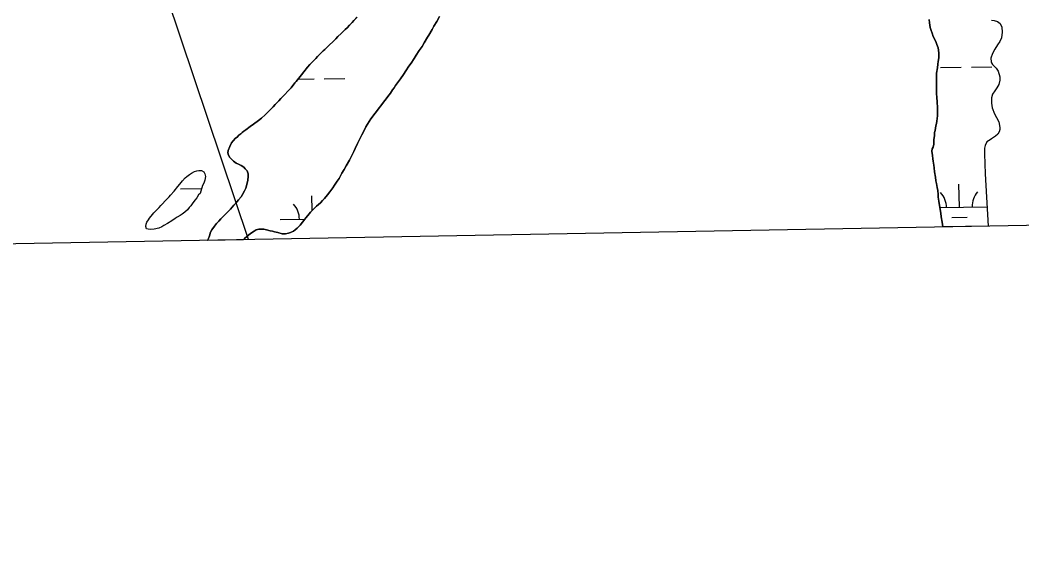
# Model space of a CAD drawing. Extents: x 3925854 to 3964121, y 224593 to 250589.
# Drawn here: x 3957620 to 3959174, y 230028 to 230875 of the extents above; entities that cross this region are included whole.
import ezdxf

# ---------------------------------------------------------------- set-up
doc = ezdxf.new("R2010")
doc.units = 0
for name, color, linetype in [('V-GRID-FRAM', 7, 'Continuous'), ('V-TOPO-SHOR', 7, 'Continuous'), ('V-UTIL-LINE', 7, 'Continuous'), ('V-WETL-SWMP', 7, 'Continuous')]:
    doc.layers.add(name, color=color, linetype=linetype)

msp = doc.modelspace()

# ---------------------------------------------------------------- linework, layer by layer
at = {"layer": 'V-GRID-FRAM'}
msp.add_lwpolyline([(3929791.517, 248207.597), (3961703.892, 248787.859), (3962042.387, 230608.264), (3930114.146, 230027.713), (3929791.517, 248207.597)], dxfattribs=at)
at = {"layer": 'V-TOPO-SHOR'}
for points in [[(3958026.543, 230543.359), (3958031.984, 230543.187), (3958036.646, 230544.18), (3958039.748, 230545.358), (3958044.016, 230547.127), (3958046.533, 230549.275), (3958049.632, 230552.009), (3958054.275, 230556.888), (3958058.143, 230561.375), (3958060.075, 230564.103), (3958063.556, 230568.004), (3958066.454, 230571.906), (3958070.71, 230576.782), (3958073.028, 230579.707), (3958077.091, 230583.807), (3958079.996, 230586.344), (3958085.998, 230591.423), (3958089.095, 230594.741), (3958092.189, 230598.059), (3958097.023, 230603.715), (3958100.308, 230608.198), (3958105.139, 230614.828), (3958107.842, 230618.725), (3958111.897, 230624.769), (3958114.988, 230629.252), (3958119.227, 230637.434), (3958122.506, 230643.276), (3958125.979, 230648.929), (3958130.8, 230657.694), (3958135.236, 230665.682), (3958137.544, 230670.939), (3958139.662, 230675.807), (3958143.322, 230683.403), (3958146.021, 230688.66), (3958150.066, 230697.034), (3958154.113, 230704.827), (3958156.23, 230709.306), (3958164.338, 230721.973), (3958192.359, 230758.827), (3958194.679, 230761.751), (3958197.768, 230766.623), (3958200.086, 230769.743), (3958202.597, 230773.445), (3958206.847, 230779.489), (3958209.937, 230783.777), (3958214.961, 230790.796), (3958218.629, 230796.059), (3958223.261, 230803.465), (3958226.544, 230808.143), (3958231.179, 230815.548), (3958234.654, 230820.42), (3958239.289, 230827.631), (3958243.729, 230834.259), (3958247.01, 230839.715), (3958252.218, 230848.677), (3958254.149, 230851.601), (3958259.165, 230860.369), (3958261.862, 230865.628), (3958266.302, 230872.642), (3958270.736, 230880.629)], [(3958142.668, 230879.298), (3958137.831, 230874.614), (3958135.124, 230871.493), (3958130.868, 230867.004), (3958127.194, 230862.906), (3958124.482, 230860.369), (3958121.578, 230857.637), (3958118.289, 230854.319), (3958113.065, 230849.436), (3958109.968, 230845.924), (3958105.131, 230841.24), (3958100.097, 230836.749), (3958095.454, 230832.063)], [(3959029.989, 230875.757), (3959030.552, 230870.758), (3959031.988, 230863.551), (3959033.434, 230858.693), (3959034.591, 230854.868), (3959036.622, 230849.42), (3959038.369, 230845.883), (3959040.841, 230840.433), (3959042.293, 230836.901), (3959043.889, 230832.043), (3959045.173, 230824.101), (3959045.152, 230820.132), (3959044.987, 230816.165), (3959044.079, 230810.584), (3959043.621, 230806.766), (3959042.857, 230800.743), (3959041.788, 230792.518), (3959041.62, 230788.256), (3959041.439, 230781.351), (3959041.409, 230774.738), (3959041.388, 230770.621), (3959041.357, 230764.008), (3959041.632, 230759.894), (3959041.904, 230755.63), (3959042.451, 230747.104), (3959043.004, 230739.752), (3959043.272, 230734.46), (3959043.233, 230726.231), (3959042.019, 230718.151), (3959041.56, 230714.479), (3959040.366, 230710.666), (3959039.303, 230703.615), (3959038.701, 230700.532), (3959038.236, 230695.685), (3959037.47, 230689.074), (3959037.585, 230682.313), (3959036.536, 230677.908), (3959034.906, 230675.272), (3959034.155, 230671.6), (3959035.295, 230664.688), (3959036.008, 230659.835), (3959036.577, 230655.864), (3959037.429, 230649.834), (3959038.144, 230645.716), (3959038.703, 230639.541), (3959039.987, 230631.451), (3959040.694, 230625.422), (3959041.702, 230621.301), (3959042.553, 230614.979), (3959043.414, 230610.273), (3959043.973, 230604.244), (3959044.393, 230600.125), (3959045.247, 230594.098), (3959045.818, 230590.567), (3959046.67, 230584.683), (3959047.241, 230581.007)], [(3959126.626, 230875.102), (3959130.957, 230874.346), (3959136.094, 230872.706), (3959140.12, 230869.451), (3959142.813, 230864.147), (3959143.583, 230856.135), (3959142.514, 230847.468), (3959139.768, 230841.603), (3959136.362, 230836.477), (3959132.289, 230829.956), (3959128.434, 230822.919), (3959125.68, 230815.657), (3959126.169, 230810.438), (3959126.749, 230808.745), (3959128.647, 230805.943), (3959130.984, 230803.287), (3959134.351, 230800.184), (3959137.417, 230795.834), (3959139.799, 230786.784), (3959139.772, 230781.713), (3959138.273, 230775.106), (3959135.16, 230769.685), (3959131.979, 230765.29), (3959128.647, 230760.162), (3959127.077, 230754.364), (3959126.669, 230745.99), (3959127.736, 230738.564), (3959131.586, 230729.358), (3959134.574, 230724.054), (3959137.994, 230717.129), (3959140.01, 230708.376), (3959139.922, 230705.069), (3959138.801, 230701.546), (3959136.727, 230698.03), (3959133.186, 230694.962), (3959126.993, 230690.729), (3959124.781, 230689.268), (3959119.622, 230685.988), (3959117.242, 230680.267), (3959116.267, 230676.083), (3959115.931, 230667.488), (3959116.884, 230636.178), (3959121.701, 230555.157)], [(3958095.454, 230832.063), (3958092.55, 230829.526), (3958090.227, 230827.183), (3958087.325, 230824.06), (3958081.519, 230818.399), (3958078.617, 230815.278), (3958073.393, 230810.006), (3958069.719, 230805.91), (3958066.045, 230801.812), (3958060.048, 230794.792), (3958056.378, 230789.915), (3958048.26, 230779.776), (3958046.326, 230777.435), (3958040.334, 230770.023), (3958036.078, 230765.341), (3958030.082, 230758.902), (3958024.665, 230753.242), (3958021.181, 230749.729), (3958015.959, 230744.071), (3958012.475, 230740.364), (3958007.251, 230735.092), (3958003.767, 230731.775), (3958000.285, 230728.066), (3957994.477, 230722.794), (3957989.828, 230719.081), (3957982.273, 230713.412), (3957976.848, 230709.697), (3957970.067, 230704.809), (3957967.358, 230702.466), (3957964.644, 230700.704), (3957962.322, 230698.556), (3957959.415, 230696.211), (3957956.708, 230693.479), (3957954.384, 230691.525), (3957950.513, 230687.622), (3957948.194, 230684.503), (3957945.303, 230679.049), (3957942.61, 230672.819), (3957942.237, 230668.93), (3957943.226, 230665.241), (3957945.573, 230661.559), (3957948.305, 230658.849), (3957951.234, 230655.947), (3957955.328, 230652.855), (3957959.028, 230651.122), (3957963.116, 230649.195), (3957967.208, 230646.686), (3957969.356, 230644.364), (3957972.287, 230641.073), (3957974.057, 230636.221), (3957974.073, 230632.142), (3957973.127, 230626.501), (3957972.174, 230621.834), (3957970.069, 230614.244), (3957968.341, 230609.962), (3957965.062, 230604.117), (3957962.743, 230600.803), (3957958.879, 230595.927), (3957954.818, 230590.858), (3957951.723, 230587.538), (3957946.501, 230581.687), (3957942.63, 230577.784), (3957936.631, 230571.926), (3957931.604, 230566.27), (3957928.315, 230562.755), (3957924.833, 230559.048), (3957921.738, 230555.344), (3957917.489, 230549.3), (3957915.562, 230545.599), (3957913.643, 230539.955), (3957912.107, 230535.867), (3957911.031, 230533.144)], [(3957899.169, 230605.968), (3957897.042, 230603.822), (3957894.148, 230598.952), (3957891.633, 230596.22), (3957888.155, 230591.54), (3957884.872, 230586.668), (3957882.552, 230583.938), (3957879.652, 230580.62), (3957875.392, 230576.714), (3957871.325, 230573.587), (3957868.222, 230571.631), (3957863.764, 230569.086), (3957860.47, 230566.933), (3957855.43, 230563.607), (3957848.649, 230559.108), (3957843.22, 230555.974), (3957839.925, 230554.211), (3957835.073, 230552.247), (3957828.282, 230550.275), (3957822.062, 230549.859), (3957818.951, 230550.236), (3957816.033, 230551.194), (3957815.24, 230554.688), (3957815.419, 230558.383), (3957816.766, 230561.109), (3957819.084, 230564.811), (3957821.016, 230567.539), (3957825.654, 230573.196), (3957827.588, 230575.731), (3957830.682, 230579.047), (3957832.81, 230581.195), (3957835.907, 230584.319), (3957838.227, 230587.049), (3957841.131, 230589.783), (3957845.192, 230594.27), (3957847.707, 230597.002), (3957851.385, 230600.516), (3957853.317, 230603.052), (3957858.924, 230609.681), (3957864.724, 230616.704), (3957867.819, 230620.411), (3957872.072, 230625.481), (3957876.134, 230629.969), (3957878.843, 230632.314), (3957882.912, 230635.441), (3957886.208, 230637.397), (3957890.666, 230639.75), (3957894.16, 230641.124), (3957897.461, 230641.722), (3957901.543, 230641.546), (3957905.246, 230639.422), (3957906.618, 230636.125), (3957907.609, 230632.047), (3957906.661, 230626.796), (3957904.933, 230621.736), (3957903.198, 230618.232), (3957899.169, 230605.968)], [(3959047.241, 230581.007), (3959048.243, 230575.271), (3959048.949, 230569.389), (3959050.233, 230561.592), (3959050.655, 230557.476), (3959051.3, 230553.877)], [(3957966.327, 230534.149), (3957968.076, 230535.914), (3957971.56, 230539.234), (3957974.274, 230541.188), (3957977.372, 230543.535), (3957982.99, 230547.444), (3957986.287, 230549.21), (3957990.557, 230550.586), (3957998.334, 230550.232), (3958002.225, 230549.277), (3958007.865, 230548.137), (3958011.754, 230547.375), (3958014.675, 230546.416), (3958019.733, 230545.077), (3958026.543, 230543.359)]]:
    msp.add_lwpolyline(points, dxfattribs=at)
at = {"layer": 'V-UTIL-LINE'}
msp.add_lwpolyline([(3957974.115, 230534.291), (3955504.908, 237909.423), (3955545.434, 239147.844), (3955545.409, 239149.229), (3955617.45, 241317.764), (3951638.507, 243889.773), (3950262.651, 245733.512), (3950260.125, 245737.596), (3948167.454, 248541.726)], dxfattribs=at)
at = {"layer": 'V-WETL-SWMP'}
for p, q in [((3958127.193, 230862.907), (3958130.868, 230867.004)), ((3958130.868, 230867.004), (3958135.124, 230871.493)), ((3958135.124, 230871.493), (3958137.831, 230874.614)), ((3958137.831, 230874.614), (3958142.669, 230879.299)), ((3958261.862, 230865.627), (3958259.164, 230860.368)), ((3958266.302, 230872.643), (3958261.862, 230865.627)), ((3958270.737, 230880.63), (3958266.302, 230872.643)), ((3959030.552, 230870.759), (3959029.988, 230875.758)), ((3959031.987, 230863.551), (3959030.552, 230870.759)), ((3959126.626, 230875.101), (3959130.958, 230874.346)), ((3959130.958, 230874.346), (3959136.094, 230872.705)), ((3959136.094, 230872.705), (3959140.12, 230869.452)), ((3959140.12, 230869.452), (3959142.814, 230864.148)), ((3958113.064, 230849.436), (3958118.29, 230854.318)), ((3958118.29, 230854.318), (3958121.579, 230857.636)), ((3958121.579, 230857.636), (3958124.483, 230860.369)), ((3958124.483, 230860.369), (3958127.193, 230862.907)), ((3958254.149, 230851.601), (3958252.218, 230848.677)), ((3958259.164, 230860.368), (3958254.149, 230851.601)), ((3959033.434, 230858.694), (3959031.987, 230863.551)), ((3959034.591, 230854.867), (3959033.434, 230858.694)), ((3959036.623, 230849.419), (3959034.591, 230854.867)), ((3959143.584, 230856.135), (3959142.514, 230847.469)), ((3959142.814, 230864.148), (3959143.584, 230856.135)), ((3958095.453, 230832.064), (3958100.097, 230836.748)), ((3958100.097, 230836.748), (3958105.131, 230841.24)), ((3958105.131, 230841.24), (3958109.969, 230845.925)), ((3958109.969, 230845.925), (3958113.064, 230849.436)), ((3958243.729, 230834.259), (3958239.288, 230827.632)), ((3958247.009, 230839.715), (3958243.729, 230834.259)), ((3958252.218, 230848.677), (3958247.009, 230839.715)), ((3959038.369, 230845.884), (3959036.623, 230849.419)), ((3959040.842, 230840.434), (3959038.369, 230845.884)), ((3959042.294, 230836.9), (3959040.842, 230840.434)), ((3959043.888, 230832.043), (3959042.294, 230836.9)), ((3959136.362, 230836.476), (3959132.289, 230829.955)), ((3959139.767, 230841.603), (3959136.362, 230836.476)), ((3959142.514, 230847.469), (3959139.767, 230841.603)), ((3958081.52, 230818.399), (3958087.325, 230824.06)), ((3958087.325, 230824.06), (3958090.227, 230827.182)), ((3958090.227, 230827.182), (3958092.549, 230829.525)), ((3958092.549, 230829.525), (3958095.453, 230832.064)), ((3958234.655, 230820.421), (3958231.178, 230815.548)), ((3958239.288, 230827.632), (3958234.655, 230820.421)), ((3959045.172, 230824.1), (3959043.888, 230832.043)), ((3959044.987, 230816.165), (3959045.153, 230820.132)), ((3959045.153, 230820.132), (3959045.172, 230824.1)), ((3959128.434, 230822.919), (3959125.68, 230815.657)), ((3959132.289, 230829.955), (3959128.434, 230822.919)), ((3958066.044, 230801.813), (3958069.719, 230805.91)), ((3958069.719, 230805.91), (3958073.393, 230810.007)), ((3958073.393, 230810.007), (3958078.618, 230815.277)), ((3958078.618, 230815.277), (3958081.52, 230818.399)), ((3958223.262, 230803.464), (3958218.629, 230796.059)), ((3958226.545, 230808.143), (3958223.262, 230803.464)), ((3958231.178, 230815.548), (3958226.545, 230808.143)), ((3959042.856, 230800.744), (3959043.62, 230806.766)), ((3959043.62, 230806.766), (3959044.079, 230810.584)), ((3959044.079, 230810.584), (3959044.987, 230816.165)), ((3959125.68, 230815.657), (3959126.17, 230810.438)), ((3959126.17, 230810.438), (3959126.749, 230808.745)), ((3959126.749, 230808.745), (3959128.647, 230805.943)), ((3959128.647, 230805.943), (3959130.985, 230803.287)), ((3959130.985, 230803.287), (3959134.351, 230800.184)), ((3958048.259, 230779.775), (3958056.378, 230789.916)), ((3958056.378, 230789.916), (3958060.049, 230794.791)), ((3958060.049, 230794.791), (3958066.044, 230801.813)), ((3958214.96, 230790.796), (3958209.937, 230783.778)), ((3958218.629, 230796.059), (3958214.96, 230790.796)), ((3959041.44, 230781.351), (3959041.62, 230788.257)), ((3959041.62, 230788.257), (3959041.788, 230792.519)), ((3959041.788, 230792.519), (3959042.856, 230800.744)), ((3959047.632, 230801.234), (3959079.627, 230801.816)), ((3959095.624, 230802.106), (3959127.619, 230802.688)), ((3959134.351, 230800.184), (3959137.416, 230795.834)), ((3959137.416, 230795.834), (3959139.798, 230786.784)), ((3958040.333, 230770.024), (3958046.326, 230777.435)), ((3958046.326, 230777.435), (3958048.259, 230779.775)), ((3958050.93, 230783.111), (3958075.976, 230783.566)), ((3958091.974, 230783.857), (3958123.969, 230784.439)), ((3958202.596, 230773.446), (3958200.086, 230769.742)), ((3958206.846, 230779.489), (3958202.596, 230773.446)), ((3958209.937, 230783.778), (3958206.846, 230779.489)), ((3959041.389, 230770.622), (3959041.409, 230774.737)), ((3959041.409, 230774.737), (3959041.44, 230781.351)), ((3959138.272, 230775.107), (3959135.16, 230769.685)), ((3959139.773, 230781.714), (3959138.272, 230775.107)), ((3959139.798, 230786.784), (3959139.773, 230781.714)), ((3958024.664, 230753.242), (3958030.081, 230758.902)), ((3958030.081, 230758.902), (3958036.078, 230765.341)), ((3958036.078, 230765.341), (3958040.333, 230770.024)), ((3958192.359, 230758.826), (3958164.339, 230721.973)), ((3958194.679, 230761.751), (3958192.359, 230758.826)), ((3958197.767, 230766.623), (3958194.679, 230761.751)), ((3958200.086, 230769.742), (3958197.767, 230766.623)), ((3959041.357, 230764.009), (3959041.389, 230770.622)), ((3959041.631, 230759.893), (3959041.357, 230764.009)), ((3959041.905, 230755.629), (3959041.631, 230759.893)), ((3959128.648, 230760.163), (3959127.077, 230754.365)), ((3959131.979, 230765.291), (3959128.648, 230760.163)), ((3959135.16, 230769.685), (3959131.979, 230765.291)), ((3958012.476, 230740.363), (3958015.958, 230744.07)), ((3958015.958, 230744.07), (3958021.181, 230749.729)), ((3958021.181, 230749.729), (3958024.664, 230753.242)), ((3959042.452, 230747.103), (3959041.905, 230755.629)), ((3959043.005, 230739.752), (3959042.452, 230747.103)), ((3959127.077, 230754.365), (3959126.669, 230745.99)), ((3959126.669, 230745.99), (3959127.736, 230738.563)), ((3957994.477, 230722.794), (3958000.285, 230728.066)), ((3958000.285, 230728.066), (3958003.767, 230731.774)), ((3958003.767, 230731.774), (3958007.251, 230735.093)), ((3958007.251, 230735.093), (3958012.476, 230740.363)), ((3959042.019, 230718.152), (3959043.234, 230726.23)), ((3959043.273, 230734.459), (3959043.005, 230739.752)), ((3959043.234, 230726.23), (3959043.273, 230734.459)), ((3959127.736, 230738.563), (3959131.586, 230729.359)), ((3959131.586, 230729.359), (3959134.574, 230724.054)), ((3957976.849, 230709.697), (3957982.274, 230713.413)), ((3957982.274, 230713.413), (3957989.829, 230719.081)), ((3957989.829, 230719.081), (3957994.477, 230722.794)), ((3958164.339, 230721.973), (3958156.231, 230709.306)), ((3959039.304, 230703.615), (3959040.367, 230710.665)), ((3959040.367, 230710.665), (3959041.561, 230714.48)), ((3959041.561, 230714.48), (3959042.019, 230718.152)), ((3959134.574, 230724.054), (3959137.994, 230717.13)), ((3959137.994, 230717.13), (3959140.01, 230708.376)), ((3957956.707, 230693.479), (3957959.416, 230696.212)), ((3957959.416, 230696.212), (3957962.321, 230698.556)), ((3957962.321, 230698.556), (3957964.644, 230700.704)), ((3957964.644, 230700.704), (3957967.357, 230702.465)), ((3957967.357, 230702.465), (3957970.068, 230704.809)), ((3957970.068, 230704.809), (3957976.849, 230709.697)), ((3958150.065, 230697.035), (3958146.02, 230688.661)), ((3958154.112, 230704.827), (3958150.065, 230697.035)), ((3958156.231, 230709.306), (3958154.112, 230704.827)), ((3959037.471, 230689.074), (3959038.237, 230695.684)), ((3959038.237, 230695.684), (3959038.702, 230700.532)), ((3959038.702, 230700.532), (3959039.304, 230703.615)), ((3959133.185, 230694.961), (3959126.992, 230690.728)), ((3959136.727, 230698.03), (3959133.185, 230694.961)), ((3959138.801, 230701.547), (3959136.727, 230698.03)), ((3959139.921, 230705.069), (3959138.801, 230701.547)), ((3959140.01, 230708.376), (3959139.921, 230705.069)), ((3957942.609, 230672.818), (3957945.303, 230679.048)), ((3957945.303, 230679.048), (3957948.194, 230684.502)), ((3957948.194, 230684.502), (3957950.513, 230687.622)), ((3957950.513, 230687.622), (3957954.383, 230691.526)), ((3957954.383, 230691.526), (3957956.707, 230693.479)), ((3958143.322, 230683.402), (3958139.662, 230675.807)), ((3958146.02, 230688.661), (3958143.322, 230683.402)), ((3959036.536, 230677.909), (3959037.585, 230682.313)), ((3959037.585, 230682.313), (3959037.471, 230689.074)), ((3959117.242, 230680.267), (3959116.267, 230676.083)), ((3959119.621, 230685.987), (3959117.242, 230680.267)), ((3959124.781, 230689.269), (3959119.621, 230685.987)), ((3959126.992, 230690.728), (3959124.781, 230689.269)), ((3957942.237, 230668.929), (3957942.609, 230672.818)), ((3957943.225, 230665.241), (3957942.237, 230668.929)), ((3957945.573, 230661.558), (3957943.225, 230665.241)), ((3958135.236, 230665.682), (3958130.8, 230657.694)), ((3958137.545, 230670.939), (3958135.236, 230665.682)), ((3958139.662, 230675.807), (3958137.545, 230670.939)), ((3959034.154, 230671.601), (3959034.906, 230675.272)), ((3959035.296, 230664.688), (3959034.154, 230671.601)), ((3959034.906, 230675.272), (3959036.536, 230677.909)), ((3959036.008, 230659.835), (3959035.296, 230664.688)), ((3959116.267, 230676.083), (3959115.932, 230667.487)), ((3959115.932, 230667.487), (3959116.884, 230636.178)), ((3957948.305, 230658.849), (3957945.573, 230661.558)), ((3957951.233, 230655.947), (3957948.305, 230658.849)), ((3957955.328, 230652.855), (3957951.233, 230655.947)), ((3957959.028, 230651.122), (3957955.328, 230652.855)), ((3957963.117, 230649.196), (3957959.028, 230651.122)), ((3957967.209, 230646.687), (3957963.117, 230649.196)), ((3958125.98, 230648.928), (3958122.506, 230643.277)), ((3958130.8, 230657.694), (3958125.98, 230648.928)), ((3959036.577, 230655.864), (3959036.008, 230659.835)), ((3959037.43, 230649.835), (3959036.577, 230655.864)), ((3959038.145, 230645.716), (3959037.43, 230649.835)), ((3957969.357, 230644.364), (3957967.209, 230646.687)), ((3957972.287, 230641.073), (3957969.357, 230644.364)), ((3957974.057, 230636.222), (3957972.287, 230641.073)), ((3957973.127, 230626.501), (3957974.074, 230632.141)), ((3957974.074, 230632.141), (3957974.057, 230636.222)), ((3958119.227, 230637.433), (3958114.987, 230629.252)), ((3958122.506, 230643.277), (3958119.227, 230637.433)), ((3959038.703, 230639.541), (3959038.145, 230645.716)), ((3959039.987, 230631.451), (3959038.703, 230639.541)), ((3959116.884, 230636.178), (3959121.701, 230555.157)), ((3957970.07, 230614.244), (3957972.175, 230621.833)), ((3957972.175, 230621.833), (3957973.127, 230626.501)), ((3958107.842, 230618.726), (3958105.138, 230614.828)), ((3958111.897, 230624.768), (3958107.842, 230618.726)), ((3958114.987, 230629.252), (3958111.897, 230624.768)), ((3959040.693, 230625.422), (3959039.987, 230631.451)), ((3959041.702, 230621.302), (3959040.693, 230625.422)), ((3959042.554, 230614.979), (3959041.702, 230621.302)), ((3959076.985, 230584.489), (3959076.331, 230620.483)), ((3957869.13, 230613.276), (3957901.125, 230613.858)), ((3957962.743, 230600.803), (3957965.061, 230604.116)), ((3957965.061, 230604.116), (3957968.34, 230609.961)), ((3957968.34, 230609.961), (3957970.07, 230614.244)), ((3958073.089, 230579.769), (3958072.681, 230602.233)), ((3958097.023, 230603.715), (3958092.189, 230598.058)), ((3958100.308, 230608.199), (3958097.023, 230603.715)), ((3958105.138, 230614.828), (3958100.308, 230608.199)), ((3959043.413, 230610.272), (3959042.554, 230614.979)), ((3959043.972, 230604.243), (3959043.413, 230610.272)), ((3959044.393, 230600.126), (3959043.972, 230604.243)), ((3957946.501, 230581.687), (3957951.723, 230587.539)), ((3957951.723, 230587.539), (3957954.818, 230590.857)), ((3957954.818, 230590.857), (3957958.878, 230595.927)), ((3957958.878, 230595.927), (3957962.743, 230600.803)), ((3958079.996, 230586.345), (3958077.092, 230583.806)), ((3958085.999, 230591.424), (3958079.996, 230586.345)), ((3958089.094, 230594.741), (3958085.999, 230591.424)), ((3958092.189, 230598.058), (3958089.094, 230594.741)), ((3959045.246, 230594.097), (3959044.393, 230600.126)), ((3959045.817, 230590.567), (3959045.246, 230594.097)), ((3959046.67, 230584.684), (3959045.817, 230590.567)), ((3957931.603, 230566.269), (3957936.632, 230571.927)), ((3957936.632, 230571.927), (3957942.631, 230577.783)), ((3957942.631, 230577.783), (3957946.501, 230581.687)), ((3958066.454, 230571.905), (3958063.556, 230568.005)), ((3958070.709, 230576.782), (3958066.454, 230571.905)), ((3958073.028, 230579.707), (3958070.709, 230576.782)), ((3958077.092, 230583.806), (3958073.028, 230579.707)), ((3959047.241, 230581.007), (3959046.67, 230584.684)), ((3959046.786, 230583.939), (3959119.91, 230585.269)), ((3959048.242, 230575.27), (3959047.241, 230581.007)), ((3959048.949, 230569.388), (3959048.242, 230575.27)), ((3957917.489, 230549.3), (3957921.739, 230555.343)), ((3957921.739, 230555.343), (3957924.832, 230559.049)), ((3957924.832, 230559.049), (3957928.314, 230562.756)), ((3957928.314, 230562.756), (3957931.603, 230566.269)), ((3958023.343, 230565.33), (3958061.793, 230566.029)), ((3958054.275, 230556.887), (3958049.632, 230552.009)), ((3958058.143, 230561.374), (3958054.275, 230556.887)), ((3958060.074, 230564.103), (3958058.143, 230561.374)), ((3958063.556, 230568.005), (3958060.074, 230564.103)), ((3959050.234, 230561.593), (3959048.949, 230569.388)), ((3959050.655, 230557.476), (3959050.234, 230561.593)), ((3959051.3, 230553.877), (3959050.655, 230557.476)), ((3959121.701, 230555.157), (3959051.3, 230553.877)), ((3959065.268, 230568.842), (3959089.264, 230569.278)), ((3957912.106, 230535.867), (3957913.643, 230539.955)), ((3957913.643, 230539.955), (3957915.562, 230545.599)), ((3957915.562, 230545.599), (3957917.489, 230549.3)), ((3957971.561, 230539.233), (3957968.077, 230535.914)), ((3957974.273, 230541.188), (3957971.561, 230539.233)), ((3957977.372, 230543.534), (3957974.273, 230541.188)), ((3957982.991, 230547.445), (3957977.372, 230543.534)), ((3957986.288, 230549.209), (3957982.991, 230547.445)), ((3957990.557, 230550.587), (3957986.288, 230549.209)), ((3957998.333, 230550.232), (3957990.557, 230550.587)), ((3958002.224, 230549.277), (3957998.333, 230550.232)), ((3958007.865, 230548.136), (3958002.224, 230549.277)), ((3958011.755, 230547.375), (3958007.865, 230548.136)), ((3958014.674, 230546.416), (3958011.755, 230547.375)), ((3958019.733, 230545.077), (3958014.674, 230546.416)), ((3958026.542, 230543.358), (3958019.733, 230545.077)), ((3958031.985, 230543.187), (3958026.542, 230543.358)), ((3958036.645, 230544.179), (3958031.985, 230543.187)), ((3958039.749, 230545.358), (3958036.645, 230544.179)), ((3958044.017, 230547.126), (3958039.749, 230545.358)), ((3958046.534, 230549.275), (3958044.017, 230547.126)), ((3958049.632, 230552.009), (3958046.534, 230549.275)), ((3957911.03, 230533.144), (3957912.106, 230535.867)), ((3957966.327, 230534.149), (3957911.03, 230533.144)), ((3957968.077, 230535.914), (3957966.327, 230534.149))]:
    msp.add_line(p, q, dxfattribs=at)
msp.add_lwpolyline([(3957899.17, 230605.969), (3957897.042, 230603.822), (3957894.148, 230598.951), (3957891.633, 230596.22), (3957888.155, 230591.54), (3957884.872, 230586.668), (3957882.552, 230583.937), (3957879.651, 230580.62), (3957875.392, 230576.715), (3957871.324, 230573.588), (3957868.223, 230571.631), (3957863.764, 230569.085), (3957860.47, 230566.933), (3957855.431, 230563.608), (3957848.649, 230559.108), (3957843.221, 230555.975), (3957839.924, 230554.212), (3957835.074, 230552.248), (3957828.281, 230550.275), (3957822.063, 230549.859), (3957818.952, 230550.235), (3957816.033, 230551.194), (3957815.24, 230554.688), (3957815.419, 230558.382), (3957816.767, 230561.108), (3957819.084, 230564.811), (3957821.015, 230567.54), (3957825.655, 230573.196), (3957827.588, 230575.731), (3957830.683, 230579.048), (3957832.811, 230581.195), (3957835.907, 230584.318), (3957838.228, 230587.049), (3957841.131, 230589.782), (3957845.193, 230594.27), (3957847.708, 230597.002), (3957851.385, 230600.516), (3957853.317, 230603.051), (3957858.925, 230609.682), (3957864.725, 230616.704), (3957867.818, 230620.41), (3957872.072, 230625.481), (3957876.134, 230629.969), (3957878.844, 230632.313), (3957882.912, 230635.44), (3957886.208, 230637.397), (3957890.667, 230639.749), (3957894.16, 230641.124), (3957897.461, 230641.722), (3957901.543, 230641.545), (3957905.245, 230639.423), (3957906.619, 230636.125), (3957907.609, 230632.048), (3957906.66, 230626.797), (3957904.932, 230621.736), (3957903.198, 230618.231)], close=True, dxfattribs=at)
for centre, start, end in [((3959021.743, 230583.959), 0.269879, 41.813537), ((3959132.21, 230585.968), 140.269876, 181.813534), ((3958018.093, 230565.71), 0.269879, 41.813537)]:
    msp.add_arc(centre, 35.246, start, end, dxfattribs=at)

doc.saveas('drawing.dxf')
